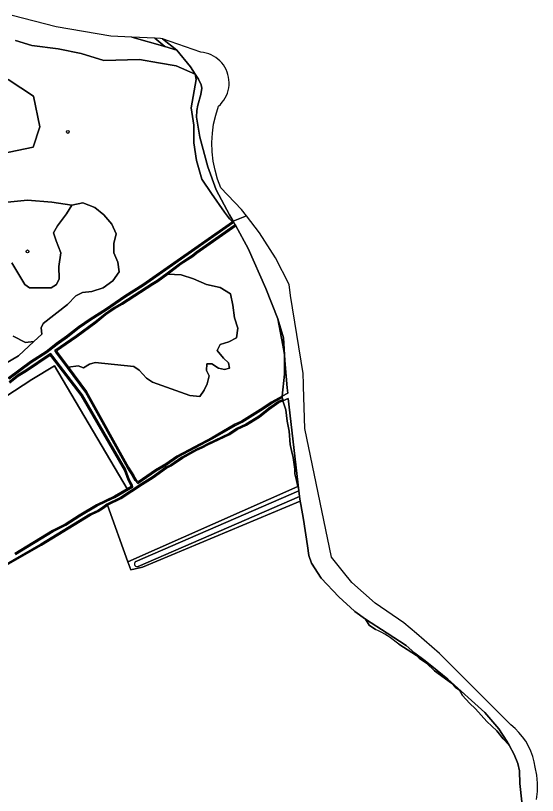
# Model space of a CAD drawing. Extents: x 162879 to 165540, y 384011 to 385181.
# Drawn here: x 165046.8 to 165225.1, y 384825.2 to 385091.9 of the extents above; entities that cross this region are included whole.
import ezdxf

# ---------------------------------------------------------------- set-up
doc = ezdxf.new("R2010")
doc.units = 0
for name, color, linetype in [('IMGEO_Boom', 7, 'Continuous'), ('IMGEO_Bouwland', 7, 'Continuous'), ('IMGEO_Grasland_agrarisch', 7, 'Continuous'), ('IMGEO_Groenvoorziening', 7, 'Continuous'), ('IMGEO_Loofbos', 7, 'Continuous'), ('IMGEO_Oever', 7, 'Continuous'), ('IMGEO_Rietland', 7, 'Continuous'), ('IMGEO_Rivier', 7, 'Continuous'), ('IMGEO_Sloot', 7, 'Continuous'), ('IMGEO_Waterloop', 7, 'Continuous')]:
    doc.layers.add(name, color=color, linetype=linetype)

msp = doc.modelspace()

# ---------------------------------------------------------------- linework, layer by layer
at = {"layer": 'IMGEO_Boom'}
for centre in [(165064.64, 385052.15), (165050.85, 385011.29)]:
    msp.add_circle(centre, 0.489, dxfattribs=at)
at = {"layer": 'IMGEO_Bouwland'}
for points in [[(165169.77, 384881.98), (165167.61, 384883.49), (165166.33, 384885.45), (165162.67, 384888.13), (165162.56, 384888.25), (165157.2, 384893.09), (165151.19, 384899.52), (165147.86, 384904.6), (165146.96, 384907.29), (165146.48, 384910.58), (165145.15, 384919.53), (165144.24, 384924.77), (165144.08, 384925.87), (165090.18, 384903.24), (165086.12, 384902.42), (165085.13, 384905.16), (165078.16, 384924.48), (165076.83, 384923.46), (165075.04, 384922.35), (165072.33, 384921.03), (165055.64, 384910.83), (165042.1, 384903.07)], [(165219.81, 384823.05), (165219.08, 384829.3), (165219.03, 384833.53), (165219, 384833.61), (165218.46, 384836.08), (165217.21, 384839.17), (165215.43, 384842.42), (165213.42, 384844.6), (165211.28, 384847.3), (165207.81, 384850.44), (165203.96, 384854.87), (165201.93, 384856.8), (165199.51, 384859.42), (165198.53, 384861.16), (165197.05, 384862.26), (165195.77, 384863.6), (165189.89, 384867.8), (165187.2, 384870.47), (165184.72, 384872.2), (165183.74, 384873.12), (165177.7, 384876.91)]]:
    msp.add_lwpolyline(points, dxfattribs=at)
msp.add_arc((165157.3, 384853.76), 30.85, 48.6155, 66.1592, dxfattribs=at)
at = {"layer": 'IMGEO_Grasland_agrarisch'}
msp.add_lwpolyline([(165046.49, 384907.91), (165059.43, 384915.79), (165063.76, 384917.98), (165068.49, 384921.11), (165074.47, 384924.6), (165077.5, 384926.06), (165080.53, 384927.52), (165084.9, 384930.1), (165060.07, 384972.16), (165052.33, 384967.45), (164899.4, 384867.43)], dxfattribs=at)
at = {"layer": 'IMGEO_Groenvoorziening'}
msp.add_lwpolyline([(165131.32, 384957.72), (165134.06, 384959.66), (165137.82, 384961.72), (165138.64, 384969.28), (165138.62, 384975.98), (165138.08, 384979.24), (165136.35, 384988.16), (165132.32, 384998.54), (165126.28, 385012.32), (165121.99, 385020.05), (165108.74, 385010.73), (165107.37, 385009.5), (165103.37, 385006.98), (165098.8, 385003.55), (165103.33, 385003.26), (165107.6, 385001.92), (165112.02, 385000), (165116.63, 384998.88), (165120.16, 384996.8), (165121.07, 384992.89), (165121.54, 384988.56), (165122.68, 384985), (165122.3, 384981.68), (165119.66, 384980.39), (165116.74, 384979.41), (165115.66, 384977.43), (165117.81, 384974.82), (165119.53, 384973.16), (165119.89, 384971.29), (165118.11, 384970.9), (165116.11, 384971.4), (165113.78, 384972.82), (165112.11, 384972.88), (165112.05, 384970.57), (165112.98, 384968.67), (165112.26, 384966.04), (165111.23, 384963.86), (165109.7, 384961.65), (165106.33, 384962.01), (165093.6, 384966.6), (165091.52, 384967.96), (165089.02, 384970.61), (165087.17, 384971.94), (165073.93, 384973.29), (165072.07, 384972.7), (165070.01, 384971.44), (165068.12, 384972.12), (165064.8, 384971.73), (165070.96, 384963.38), (165085.32, 384937.49), (165087.14, 384934.63), (165087.23, 384934.44), (165087.95, 384933.18), (165088.63, 384932.43), (165094.62, 384936.56), (165098.17, 384938.66), (165101.83, 384941.29), (165113.97, 384947.68), (165121.74, 384952.14), (165124.03, 384953.26)], close=True, dxfattribs=at)
msp.add_lwpolyline([(164899.4, 384867.43), (165052.33, 384967.45), (165060.07, 384972.16), (165084.9, 384930.1), (165086.24, 384930.89), (165086.2, 384931.31), (165085.23, 384933.05), (165083.99, 384936.47), (165069.16, 384962.04), (165059.06, 384975.18), (165058.62, 384975.84), (165050.48, 384970.3), (165047.68, 384968.66), (165044.83, 384966.33)], dxfattribs=at)
at = {"layer": 'IMGEO_Loofbos'}
for points in [[(165094.31, 385084.24), (165086.53, 385084.58), (165097.77, 385081.31)], [(165116.74, 384979.41), (165119.66, 384980.39), (165122.3, 384981.68), (165122.68, 384985), (165121.54, 384988.56), (165121.07, 384992.89), (165120.16, 384996.8), (165116.63, 384998.88), (165112.02, 385000), (165107.6, 385001.92), (165103.33, 385003.26), (165098.8, 385003.55), (165095.33, 385000.95), (165093.62, 385000), (165083.31, 384993.26), (165080.66, 384991.74), (165077.61, 384989.65), (165074.23, 384986.85), (165067.68, 384982.04), (165060.74, 384977.29), (165061.12, 384976.74), (165064.8, 384971.73), (165068.12, 384972.12), (165070.01, 384971.44), (165072.07, 384972.7), (165073.93, 384973.29), (165087.17, 384971.94), (165089.02, 384970.61), (165091.52, 384967.96), (165093.6, 384966.6), (165106.33, 384962.01), (165109.7, 384961.65), (165111.23, 384963.86), (165112.26, 384966.04), (165112.98, 384968.67), (165112.05, 384970.57), (165112.11, 384972.88), (165113.78, 384972.82), (165116.11, 384971.4), (165118.11, 384970.9), (165119.89, 384971.29), (165119.53, 384973.16), (165117.81, 384974.82), (165115.66, 384977.43)], [(165141.68, 384940.83), (165141.01, 384943.23), (165140.65, 384945.25), (165140.28, 384949.79), (165139.56, 384953.19), (165139.13, 384957.12), (165138.15, 384960.18), (165136.78, 384959.59), (165133.52, 384957.29), (165130.1, 384954.57), (165125.65, 384951.89), (165122.52, 384950.31), (165120, 384948.61), (165112.52, 384945.13), (165110.57, 384944.08), (165108.74, 384943.33), (165103.76, 384940.52), (165099.97, 384937.91), (165098.3, 384937.18), (165093.78, 384933.8), (165090.12, 384931.55), (165082.83, 384926.77), (165078.16, 384924.48), (165085.13, 384905.16), (165143.18, 384930.83), (165142.77, 384932.89), (165142.23, 384935.18), (165142.18, 384936.82)]]:
    msp.add_lwpolyline(points, close=True, dxfattribs=at)
for points in [[(165041.83, 385044.68), (165052.78, 385046.93), (165055.03, 385053.84), (165052.93, 385064.34), (165044.23, 385070.04)], [(165045.52, 385007.34), (165049.96, 385000), (165051.57, 384998.86), (165058.88, 384998.78), (165060.74, 385000), (165061.67, 385001.94), (165061.5, 385006.16), (165062.21, 385010.77), (165060.6, 385014.95), (165059.77, 385017.61), (165061.12, 385020.02), (165064.15, 385024.14), (165065.99, 385027.05), (165059.18, 385028.11), (165050.87, 385028.8), (165044.01, 385028.14)], [(165045.95, 384982.26), (165050.14, 384980.11), (165053.05, 384980.49), (165055.77, 384982.99), (165055.46, 384985.1), (165056.2, 384986.61), (165064.48, 384993.14), (165067.31, 384996.05), (165069.64, 384997.22), (165072.8, 384997.56), (165076.69, 384998.8), (165079.99, 385001.19), (165082.17, 385004.27), (165081.76, 385007.58), (165080.33, 385010.74), (165080.32, 385014.02), (165081.15, 385017.25), (165079.65, 385020.58), (165076.95, 385023.77), (165073.8, 385026.27), (165069.75, 385027.86), (165065.99, 385027.05), (165064.15, 385024.14), (165061.12, 385020.02), (165059.77, 385017.61), (165060.6, 385014.95), (165062.21, 385010.77), (165061.5, 385006.16), (165061.67, 385001.94), (165060.74, 385000), (165058.88, 384998.78), (165051.57, 384998.86), (165049.96, 385000), (165045.52, 385007.34)], [(165039.27, 384970.63), (165047.74, 384975.59), (165053.05, 384980.49), (165050.14, 384980.11), (165045.95, 384982.26)]]:
    msp.add_lwpolyline(points, dxfattribs=at)
at = {"layer": 'IMGEO_Oever'}
for points in [[(165096.96, 385083.94), (165096.33, 385084.15), (165094.31, 385084.24), (165097.77, 385081.31), (165101.83, 385080.13)], [(165121.12, 385021.61), (165119.9, 385023.8), (165115.35, 385032.37), (165112.47, 385040.26), (165109.69, 385050.34), (165108.6, 385057.21), (165108.7, 385059.45), (165109.02, 385061.26), (165110.1, 385064.99), (165110.38, 385067.12), (165110.21, 385068.2), (165109.31, 385070.24), (165108.17, 385071.94), (165108.43, 385070.05), (165106.79, 385060.34), (165107.69, 385054.42), (165107.73, 385048.38), (165108.58, 385042.4), (165110.46, 385035.95), (165113.75, 385031.03), (165118.15, 385024.73), (165119.87, 385022.42), (165120.86, 385021.43)], [(165070.96, 384963.38), (165064.8, 384971.73), (165061.12, 384976.74), (165060.74, 384977.29), (165067.68, 384982.04), (165074.23, 384986.85), (165077.61, 384989.65), (165080.66, 384991.74), (165083.31, 384993.26), (165093.62, 385000), (165095.33, 385000.95), (165098.8, 385003.55), (165103.37, 385006.98), (165107.37, 385009.5), (165108.74, 385010.73), (165121.99, 385020.05), (165121.81, 385020.36), (165121.46, 385020.17), (165108.49, 385011.05), (165107.13, 385009.83), (165103.14, 385007.31), (165098.56, 385003.88), (165095.11, 385001.29), (165093.41, 385000.35), (165083.09, 384993.6), (165080.44, 384992.09), (165077.37, 384989.97), (165073.98, 384987.16), (165067.45, 384982.38), (165060.18, 384977.4), (165060.79, 384976.51), (165064.48, 384971.49), (165070.61, 384963.16), (165084.97, 384937.29), (165086.78, 384934.43), (165086.87, 384934.25), (165087.62, 384932.94), (165088.57, 384931.89), (165094.84, 384936.22), (165098.39, 384938.32), (165102.05, 384940.94), (165114.16, 384947.32), (165121.93, 384951.79), (165124.22, 384952.9), (165131.54, 384957.38), (165134.28, 384959.31), (165137.91, 384961.31), (165137.82, 384961.72), (165134.06, 384959.66), (165131.32, 384957.72), (165124.03, 384953.26), (165121.74, 384952.14), (165113.97, 384947.68), (165101.83, 384941.29), (165098.17, 384938.66), (165094.62, 384936.56), (165088.63, 384932.43), (165087.95, 384933.18), (165087.23, 384934.44), (165087.14, 384934.63), (165085.32, 384937.49)], [(165137.82, 384961.72), (165139.76, 384962.79), (165139.55, 384964.64), (165138.8, 384974), (165138.38, 384981.77), (165136.35, 384988.16), (165138.08, 384979.24), (165138.62, 384975.98), (165138.64, 384969.28)]]:
    msp.add_lwpolyline(points, close=True, dxfattribs=at)
for points in [[(165044.55, 384967.67), (165052.11, 384973.24), (165057.39, 384976.69), (165060.92, 384979.46), (165064.45, 384981.94), (165068.52, 384985.18), (165072.47, 384987.93), (165077.76, 384991.23), (165084.29, 384995.71), (165090.48, 384999.66), (165120.99, 385021.02), (165121.34, 385021.22), (165121.12, 385021.61), (165120.86, 385021.43), (165090.25, 385000), (165084.07, 384996.04), (165077.54, 384991.57), (165072.24, 384988.27), (165068.28, 384985.51), (165064.2, 384982.27), (165060.68, 384979.78), (165057.16, 384977.02), (165051.88, 384973.57), (165044.32, 384968)], [(165046.71, 384907.58), (165059.63, 384915.44), (165063.96, 384917.63), (165068.71, 384920.76), (165074.66, 384924.24), (165077.68, 384925.7), (165080.72, 384927.16), (165086.68, 384930.67), (165086.6, 384931.44), (165085.6, 384933.22), (165084.36, 384936.64), (165069.5, 384962.27), (165059.39, 384975.42), (165058.72, 384976.4), (165050.27, 384970.64), (165047.44, 384969), (165044.59, 384966.65)], [(165044.83, 384966.33), (165047.68, 384968.66), (165050.48, 384970.3), (165058.62, 384975.84), (165059.06, 384975.18), (165069.16, 384962.04), (165083.99, 384936.47), (165085.23, 384933.05), (165086.2, 384931.31), (165086.24, 384930.89), (165084.9, 384930.1), (165080.53, 384927.52), (165077.5, 384926.06), (165074.47, 384924.6), (165068.49, 384921.11), (165063.76, 384917.98), (165059.43, 384915.79), (165046.49, 384907.91)], [(165042.1, 384903.07), (165055.64, 384910.83), (165072.33, 384921.03), (165075.04, 384922.35), (165076.83, 384923.46), (165078.16, 384924.48), (165082.83, 384926.77), (165090.12, 384931.55), (165093.78, 384933.8), (165098.3, 384937.18), (165099.97, 384937.91), (165103.76, 384940.52), (165108.74, 384943.33), (165110.57, 384944.08), (165112.52, 384945.13), (165120, 384948.61), (165122.52, 384950.31), (165125.65, 384951.89), (165130.1, 384954.57), (165133.52, 384957.29), (165136.78, 384959.59), (165138.15, 384960.18), (165138.06, 384960.59), (165136.58, 384959.95), (165133.27, 384957.62), (165129.86, 384954.91), (165125.46, 384952.24), (165122.32, 384950.66), (165119.8, 384948.97), (165112.34, 384945.49), (165110.4, 384944.44), (165108.56, 384943.69), (165103.54, 384940.86), (165099.78, 384938.27), (165098.09, 384937.54), (165093.55, 384934.13), (165089.9, 384931.9), (165082.63, 384927.12), (165077.94, 384924.82), (165076.6, 384923.79), (165074.85, 384922.7), (165072.14, 384921.39), (165055.44, 384911.18), (165041.89, 384903.42)], [(165139.97, 384960.98), (165138.15, 384960.18), (165139.13, 384957.12), (165139.56, 384953.19), (165140.28, 384949.79), (165140.65, 384945.25), (165141.01, 384943.23), (165141.68, 384940.83), (165142.18, 384936.82), (165142.23, 384935.18), (165142.77, 384932.89), (165143.18, 384930.83), (165085.13, 384905.16), (165086.12, 384902.42), (165090.18, 384903.24), (165144.08, 384925.87), (165143.83, 384927.5), (165088.7, 384903.54)], [(165087.68, 384905.09), (165143.62, 384929.37), (165139.97, 384960.98)], [(165215.43, 384842.42), (165214.65, 384843.82), (165211.93, 384847.94), (165207.16, 384853.53), (165194.54, 384865.02), (165189.07, 384869.42), (165186.27, 384871.62), (165183.23, 384873.82), (165180.29, 384876.45), (165173.73, 384880.75), (165166.33, 384885.45), (165167.61, 384883.49), (165169.77, 384881.98)], [(165177.7, 384876.91), (165183.74, 384873.12), (165184.72, 384872.2), (165187.2, 384870.47), (165189.89, 384867.8), (165195.77, 384863.6), (165197.05, 384862.26), (165198.53, 384861.16), (165199.51, 384859.42), (165201.93, 384856.8), (165203.96, 384854.87), (165207.81, 384850.44), (165211.28, 384847.3), (165213.42, 384844.6), (165215.43, 384842.42)]]:
    msp.add_lwpolyline(points, dxfattribs=at)
for centre, radius, start, end in [((165088.34, 384904.42), 0.945, 134.3665, 292.3624), ((165157.3, 384853.76), 30.85, 48.6155, 66.1592)]:
    msp.add_arc(centre, radius, start, end, dxfattribs=at)
at = {"layer": 'IMGEO_Rietland'}
for points in [[(165107.69, 385054.42), (165106.79, 385060.34), (165108.43, 385070.05), (165108.17, 385071.94), (165101.7, 385074.8), (165095.61, 385075.83), (165089.14, 385076.96), (165076.9, 385076.57), (165069.14, 385078.92), (165061.35, 385080.53), (165052.31, 385081.72), (165046.7, 385083.38)], [(165044.23, 385070.04), (165052.93, 385064.34), (165055.03, 385053.84), (165052.78, 385046.93), (165041.83, 385044.68)], [(165038.01, 384969.73), (165040.11, 384965.32), (165044.32, 384968), (165051.88, 384973.57), (165057.16, 384977.02), (165060.68, 384979.78), (165064.2, 384982.27), (165068.28, 384985.51), (165072.24, 384988.27), (165077.54, 384991.57), (165084.07, 384996.04), (165090.25, 385000), (165120.86, 385021.43), (165119.87, 385022.42), (165118.15, 385024.73), (165113.75, 385031.03), (165110.46, 385035.95), (165108.58, 385042.4), (165107.73, 385048.38), (165107.69, 385054.42)], [(165044.01, 385028.14), (165050.87, 385028.8), (165059.18, 385028.11), (165065.99, 385027.05), (165069.75, 385027.86), (165073.8, 385026.27), (165076.95, 385023.77), (165079.65, 385020.58), (165081.15, 385017.25), (165080.32, 385014.02), (165080.33, 385010.74), (165081.76, 385007.58), (165082.17, 385004.27), (165079.99, 385001.19), (165076.69, 384998.8), (165072.8, 384997.56), (165069.64, 384997.22), (165067.31, 384996.05), (165064.48, 384993.14), (165056.2, 384986.61), (165055.46, 384985.1), (165055.77, 384982.99), (165053.05, 384980.49), (165047.74, 384975.59), (165039.27, 384970.63)]]:
    msp.add_lwpolyline(points, dxfattribs=at)
at = {"layer": 'IMGEO_Rivier'}
msp.add_lwpolyline([(165125.68, 385023.39), (165123.93, 385025.64), (165116.96, 385033.03), (165115.83, 385036), (165114.95, 385039.05), (165114.32, 385042.17), (165113.96, 385045.33), (165113.86, 385048.5), (165114.03, 385051.67), (165114.46, 385054.82), (165115.15, 385057.92), (165116.1, 385060.95), (165116.76, 385061.58), (165117.37, 385062.27), (165117.92, 385063), (165118.4, 385063.78), (165118.81, 385064.59), (165119.15, 385065.44), (165119.42, 385066.32), (165119.61, 385067.22), (165119.72, 385068.12), (165119.75, 385069.04), (165119.7, 385069.95), (165119.57, 385070.86), (165119.36, 385071.75), (165119.08, 385072.62), (165118.72, 385073.46), (165118.29, 385074.27), (165117.79, 385075.04), (165117.23, 385075.76), (165116.61, 385076.43), (165115.93, 385077.04), (165115.2, 385077.6), (165114.42, 385078.08), (165113.61, 385078.5), (165112.76, 385078.85), (165111.89, 385079.12), (165110.99, 385079.31), (165110.08, 385079.43), (165096.96, 385083.94), (165101.83, 385080.13), (165106.52, 385074.4), (165108.17, 385071.94), (165109.31, 385070.24), (165110.21, 385068.2), (165110.38, 385067.12), (165110.1, 385064.99), (165109.02, 385061.26), (165108.7, 385059.45), (165108.6, 385057.21), (165109.69, 385050.34), (165112.47, 385040.26), (165115.35, 385032.37), (165119.9, 385023.8), (165121.12, 385021.61)], close=True, dxfattribs=at)
msp.add_lwpolyline([(165224.85, 384823.82), (165225.1, 384826.58), (165225.11, 384829.35), (165224.88, 384832.1), (165224.4, 384834.83), (165224.05, 384836.71), (165223.55, 384838.55), (165222.89, 384840.34), (165222.08, 384842.07), (165221.13, 384843.72), (165220.04, 384845.29), (165218.82, 384846.76), (165217.48, 384848.12), (165216.04, 384849.37), (165191.7, 384873.73), (165183.75, 384880.57), (165179.46, 384884.26), (165169.69, 384890.92), (165161.74, 384898.03), (165158.88, 384901.54), (165154.71, 384906.66), (165145.68, 384950.67), (165145.19, 384965.07), (165145.12, 384965.83), (165145.11, 384969.48), (165140.67, 384996.16), (165140.26, 385000), (165135.64, 385009.05), (165130.18, 385017.63), (165125.68, 385023.39), (165121.12, 385021.61), (165121.34, 385021.22), (165121.81, 385020.36), (165121.99, 385020.05), (165126.28, 385012.32), (165132.32, 384998.54), (165136.35, 384988.16), (165138.38, 384981.77), (165138.8, 384974), (165139.55, 384964.64), (165139.76, 384962.79), (165137.82, 384961.72), (165137.91, 384961.31), (165138.06, 384960.59), (165138.15, 384960.18), (165139.97, 384960.98), (165143.62, 384929.37), (165143.83, 384927.5), (165144.08, 384925.87), (165144.24, 384924.77), (165145.15, 384919.53), (165146.48, 384910.58), (165146.96, 384907.29), (165147.86, 384904.6), (165151.19, 384899.52), (165157.2, 384893.09), (165162.56, 384888.25), (165162.67, 384888.13), (165166.33, 384885.45), (165173.73, 384880.75), (165180.29, 384876.45), (165183.23, 384873.82), (165186.27, 384871.62), (165189.07, 384869.42), (165194.54, 384865.02), (165207.16, 384853.53), (165211.93, 384847.94), (165214.65, 384843.82), (165215.43, 384842.42), (165217.21, 384839.17), (165218.46, 384836.08), (165219, 384833.61), (165219.03, 384833.53), (165219.08, 384829.3), (165219.81, 384823.05)], dxfattribs=at)
at = {"layer": 'IMGEO_Sloot'}
msp.add_lwpolyline([(165046.7, 385083.38), (165052.31, 385081.72), (165061.35, 385080.53), (165069.14, 385078.92), (165076.9, 385076.57), (165089.14, 385076.96), (165095.61, 385075.83), (165101.7, 385074.8), (165108.17, 385071.94), (165106.52, 385074.4), (165101.83, 385080.13), (165097.77, 385081.31), (165086.53, 385084.58), (165079.36, 385084.89), (165060.61, 385088.05), (165045.61, 385091.93)], dxfattribs=at)
at = {"layer": 'IMGEO_Waterloop'}
for points in [[(165041.89, 384903.42), (165055.44, 384911.18), (165072.14, 384921.39), (165074.85, 384922.7), (165076.6, 384923.79), (165077.94, 384924.82), (165082.63, 384927.12), (165089.9, 384931.9), (165093.55, 384934.13), (165098.09, 384937.54), (165099.78, 384938.27), (165103.54, 384940.86), (165108.56, 384943.69), (165110.4, 384944.44), (165112.34, 384945.49), (165119.8, 384948.97), (165122.32, 384950.66), (165125.46, 384952.24), (165129.86, 384954.91), (165133.27, 384957.62), (165136.58, 384959.95), (165138.06, 384960.59), (165137.91, 384961.31), (165134.28, 384959.31), (165131.54, 384957.38), (165124.22, 384952.9), (165121.93, 384951.79), (165114.16, 384947.32), (165102.05, 384940.94), (165098.39, 384938.32), (165094.84, 384936.22), (165088.57, 384931.89), (165087.62, 384932.94), (165086.87, 384934.25), (165086.78, 384934.43), (165084.97, 384937.29), (165070.61, 384963.16), (165064.48, 384971.49), (165060.79, 384976.51), (165060.18, 384977.4), (165067.45, 384982.38), (165073.98, 384987.16), (165077.37, 384989.97), (165080.44, 384992.09), (165083.09, 384993.6), (165093.41, 385000.35), (165095.11, 385001.29), (165098.56, 385003.88), (165103.14, 385007.31), (165107.13, 385009.83), (165108.49, 385011.05), (165121.46, 385020.17), (165121.81, 385020.36), (165121.34, 385021.22)], [(165121.34, 385021.22), (165120.99, 385021.02), (165090.48, 384999.66), (165084.29, 384995.71), (165077.76, 384991.23), (165072.47, 384987.93), (165068.52, 384985.18), (165064.45, 384981.94), (165060.92, 384979.46), (165057.39, 384976.69), (165052.11, 384973.24), (165044.55, 384967.67)], [(165044.59, 384966.65), (165047.44, 384969), (165050.27, 384970.64), (165058.72, 384976.4), (165059.39, 384975.42), (165069.5, 384962.27), (165084.36, 384936.64), (165085.6, 384933.22), (165086.6, 384931.44), (165086.68, 384930.67), (165080.72, 384927.16), (165077.68, 384925.7), (165074.66, 384924.24), (165068.71, 384920.76), (165063.96, 384917.63), (165059.63, 384915.44), (165046.71, 384907.58)], [(165143.83, 384927.5), (165143.62, 384929.37), (165087.68, 384905.09)], [(165088.7, 384903.54), (165143.83, 384927.5)]]:
    msp.add_lwpolyline(points, dxfattribs=at)
msp.add_arc((165088.34, 384904.42), 0.945, 134.3665, 292.3624, dxfattribs=at)

doc.saveas('drawing.dxf')
